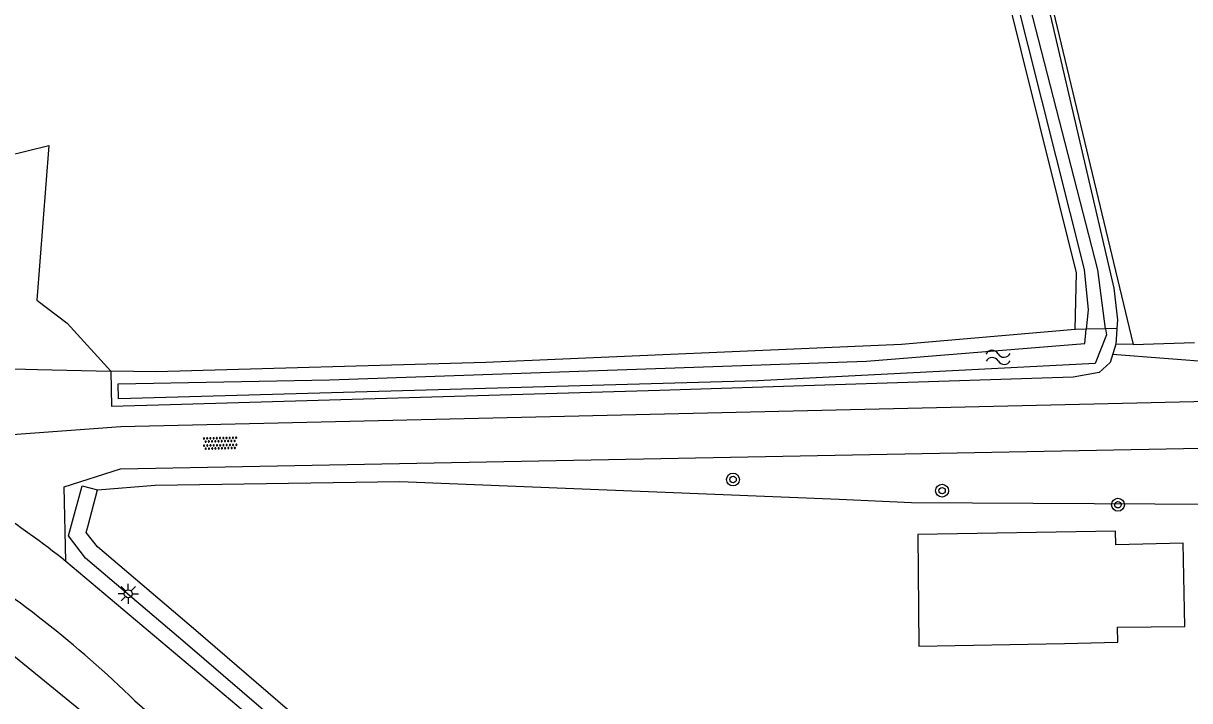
# Model space of a CAD drawing. Extents: x 133000 to 136000, y 400500 to 403500.
# Drawn here: x 134804.8 to 134877.1, y 400565.2 to 400607.1 of the extents above; entities that cross this region are included whole.
import ezdxf

# ---------------------------------------------------------------- set-up
doc = ezdxf.new("R2010")
doc.units = 0
for name, color, linetype in [('gg-afsc-erfafscheiding', 7, 'Continuous'), ('gg-afsc-hekwerk', 7, 'Continuous'), ('gg-bbg-bijgebouw', 7, 'Continuous'), ('gg-knt-bronhoudergrens', 7, 'Continuous'), ('gg-knt-onverhard', 7, 'Continuous'), ('gg-knt-verharding', 7, 'Continuous'), ('gg-kntw-bovenkant insteek waterloop', 7, 'Continuous'), ('gg-kntw-waterlijn', 7, 'Continuous'), ('gg-kwrk-duiker nz buis', 7, 'Continuous'), ('gt-grn-groengrens', 7, 'Continuous'), ('gt-grn-vlakafsluiter', 7, 'Continuous'), ('gt-symb-boom', 7, 'Continuous'), ('gt-symb-lichtmast', 7, 'Continuous'), ('gt-symb-overige verharding', 7, 'Continuous'), ('gt-symb-watersymbool', 7, 'Continuous'), ('gx-grn-maaiveld', 7, 'Continuous')]:
    doc.layers.add(name, color=color, linetype=linetype)

# ---------------------------------------------------------------- blocks, each defined once
blk = doc.blocks.new('gt0-OVH')
at = {"layer": 'gt-symb-overige verharding'}
for points in [[(-0.972, 0.298), (-0.967, 0.308), (-0.965, 0.319), (-0.966, 0.33), (-0.971, 0.34), (-0.978, 0.348), (-0.988, 0.353), (-0.999, 0.355), (-1.01, 0.354), (-1.02, 0.349), (-1.028, 0.342), (-1.033, 0.332), (-1.035, 0.321), (-1.034, 0.31), (-1.029, 0.3), (-1.022, 0.292), (-1.012, 0.287), (-1.001, 0.285), (-0.99, 0.286), (-0.98, 0.291)], [(-0.872, 0.106), (-0.867, 0.116), (-0.865, 0.126), (-0.866, 0.137), (-0.871, 0.147), (-0.878, 0.156), (-0.888, 0.161), (-0.899, 0.163), (-0.91, 0.162), (-0.92, 0.157), (-0.928, 0.15), (-0.933, 0.14), (-0.935, 0.129), (-0.934, 0.118), (-0.929, 0.108), (-0.922, 0.1), (-0.912, 0.095), (-0.901, 0.092), (-0.89, 0.094), (-0.88, 0.098)], [(-0.772, 0.298), (-0.767, 0.308), (-0.765, 0.319), (-0.766, 0.33), (-0.771, 0.34), (-0.778, 0.348), (-0.788, 0.353), (-0.799, 0.355), (-0.81, 0.354), (-0.82, 0.349), (-0.828, 0.342), (-0.833, 0.332), (-0.835, 0.321), (-0.834, 0.31), (-0.829, 0.3), (-0.822, 0.292), (-0.812, 0.287), (-0.801, 0.285), (-0.79, 0.286), (-0.78, 0.291)], [(-0.672, 0.106), (-0.667, 0.116), (-0.665, 0.126), (-0.666, 0.137), (-0.671, 0.147), (-0.678, 0.156), (-0.688, 0.161), (-0.699, 0.163), (-0.71, 0.162), (-0.72, 0.157), (-0.728, 0.15), (-0.733, 0.14), (-0.735, 0.129), (-0.734, 0.118), (-0.729, 0.108), (-0.722, 0.1), (-0.712, 0.095), (-0.701, 0.092), (-0.69, 0.094), (-0.68, 0.098)], [(-0.572, 0.298), (-0.567, 0.308), (-0.565, 0.319), (-0.566, 0.33), (-0.571, 0.34), (-0.578, 0.348), (-0.588, 0.353), (-0.599, 0.355), (-0.61, 0.354), (-0.62, 0.349), (-0.628, 0.342), (-0.633, 0.332), (-0.635, 0.321), (-0.634, 0.31), (-0.629, 0.3), (-0.622, 0.292), (-0.612, 0.287), (-0.601, 0.285), (-0.59, 0.286), (-0.58, 0.291)], [(-0.472, 0.106), (-0.467, 0.116), (-0.465, 0.126), (-0.466, 0.137), (-0.471, 0.147), (-0.478, 0.156), (-0.488, 0.161), (-0.499, 0.163), (-0.51, 0.162), (-0.52, 0.157), (-0.528, 0.15), (-0.533, 0.14), (-0.535, 0.129), (-0.534, 0.118), (-0.529, 0.108), (-0.522, 0.1), (-0.512, 0.095), (-0.501, 0.092), (-0.49, 0.094), (-0.48, 0.098)], [(-0.372, 0.298), (-0.367, 0.308), (-0.365, 0.319), (-0.366, 0.33), (-0.371, 0.34), (-0.378, 0.348), (-0.388, 0.353), (-0.399, 0.355), (-0.41, 0.354), (-0.42, 0.349), (-0.428, 0.342), (-0.433, 0.332), (-0.435, 0.321), (-0.434, 0.31), (-0.429, 0.3), (-0.422, 0.292), (-0.412, 0.287), (-0.401, 0.285), (-0.39, 0.286), (-0.38, 0.291)], [(-0.272, 0.106), (-0.267, 0.116), (-0.265, 0.126), (-0.266, 0.137), (-0.271, 0.147), (-0.278, 0.156), (-0.288, 0.161), (-0.299, 0.163), (-0.31, 0.162), (-0.32, 0.157), (-0.328, 0.15), (-0.333, 0.14), (-0.335, 0.129), (-0.334, 0.118), (-0.329, 0.108), (-0.322, 0.1), (-0.312, 0.095), (-0.301, 0.092), (-0.29, 0.094), (-0.28, 0.098)], [(-0.172, 0.298), (-0.167, 0.308), (-0.165, 0.319), (-0.166, 0.33), (-0.171, 0.34), (-0.178, 0.348), (-0.188, 0.353), (-0.199, 0.355), (-0.21, 0.354), (-0.22, 0.349), (-0.228, 0.342), (-0.233, 0.332), (-0.235, 0.321), (-0.234, 0.31), (-0.229, 0.3), (-0.222, 0.292), (-0.212, 0.287), (-0.201, 0.285), (-0.19, 0.286), (-0.18, 0.291)], [(-0.072, 0.106), (-0.067, 0.116), (-0.065, 0.126), (-0.066, 0.137), (-0.071, 0.147), (-0.078, 0.156), (-0.088, 0.161), (-0.099, 0.163), (-0.11, 0.162), (-0.12, 0.157), (-0.128, 0.15), (-0.133, 0.14), (-0.135, 0.129), (-0.134, 0.118), (-0.129, 0.108), (-0.122, 0.1), (-0.112, 0.095), (-0.101, 0.092), (-0.09, 0.094), (-0.08, 0.098)], [(0.028, 0.298), (0.033, 0.308), (0.035, 0.319), (0.034, 0.33), (0.029, 0.34), (0.022, 0.348), (0.012, 0.353), (0.001, 0.355), (-0.01, 0.354), (-0.02, 0.349), (-0.028, 0.342), (-0.033, 0.332), (-0.035, 0.321), (-0.034, 0.31), (-0.029, 0.3), (-0.022, 0.292), (-0.012, 0.287), (-0.001, 0.285), (0.01, 0.286), (0.02, 0.291)], [(0.128, 0.106), (0.133, 0.116), (0.135, 0.126), (0.134, 0.137), (0.129, 0.147), (0.122, 0.156), (0.112, 0.161), (0.101, 0.163), (0.09, 0.162), (0.08, 0.157), (0.072, 0.15), (0.067, 0.14), (0.065, 0.129), (0.066, 0.118), (0.071, 0.108), (0.078, 0.1), (0.088, 0.095), (0.099, 0.092), (0.11, 0.094), (0.12, 0.098)], [(0.228, 0.298), (0.233, 0.308), (0.235, 0.319), (0.234, 0.33), (0.229, 0.34), (0.222, 0.348), (0.212, 0.353), (0.201, 0.355), (0.19, 0.354), (0.18, 0.349), (0.172, 0.342), (0.167, 0.332), (0.165, 0.321), (0.166, 0.31), (0.171, 0.3), (0.178, 0.292), (0.188, 0.287), (0.199, 0.285), (0.21, 0.286), (0.22, 0.291)], [(0.328, 0.106), (0.333, 0.116), (0.335, 0.126), (0.334, 0.137), (0.329, 0.147), (0.322, 0.156), (0.312, 0.161), (0.301, 0.163), (0.29, 0.162), (0.28, 0.157), (0.272, 0.15), (0.267, 0.14), (0.265, 0.129), (0.266, 0.118), (0.271, 0.108), (0.278, 0.1), (0.288, 0.095), (0.299, 0.092), (0.31, 0.094), (0.32, 0.098)], [(0.428, 0.298), (0.433, 0.308), (0.435, 0.319), (0.434, 0.33), (0.429, 0.34), (0.422, 0.348), (0.412, 0.353), (0.401, 0.355), (0.39, 0.354), (0.38, 0.349), (0.372, 0.342), (0.367, 0.332), (0.365, 0.321), (0.366, 0.31), (0.371, 0.3), (0.378, 0.292), (0.388, 0.287), (0.399, 0.285), (0.41, 0.286), (0.42, 0.291)], [(0.528, 0.106), (0.533, 0.116), (0.535, 0.126), (0.534, 0.137), (0.529, 0.147), (0.522, 0.156), (0.512, 0.161), (0.501, 0.163), (0.49, 0.162), (0.48, 0.157), (0.472, 0.15), (0.467, 0.14), (0.465, 0.129), (0.466, 0.118), (0.471, 0.108), (0.478, 0.1), (0.488, 0.095), (0.499, 0.092), (0.51, 0.094), (0.52, 0.098)], [(0.628, 0.298), (0.633, 0.308), (0.635, 0.319), (0.634, 0.33), (0.629, 0.34), (0.622, 0.348), (0.612, 0.353), (0.601, 0.355), (0.59, 0.354), (0.58, 0.349), (0.572, 0.342), (0.567, 0.332), (0.565, 0.321), (0.566, 0.31), (0.571, 0.3), (0.578, 0.292), (0.588, 0.287), (0.599, 0.285), (0.61, 0.286), (0.62, 0.291)], [(0.728, 0.106), (0.733, 0.116), (0.735, 0.126), (0.734, 0.137), (0.729, 0.147), (0.722, 0.156), (0.712, 0.161), (0.701, 0.163), (0.69, 0.162), (0.68, 0.157), (0.672, 0.15), (0.667, 0.14), (0.665, 0.129), (0.666, 0.118), (0.671, 0.108), (0.678, 0.1), (0.688, 0.095), (0.699, 0.092), (0.71, 0.094), (0.72, 0.098)], [(0.828, 0.298), (0.833, 0.308), (0.835, 0.319), (0.834, 0.33), (0.829, 0.34), (0.822, 0.348), (0.812, 0.353), (0.801, 0.355), (0.79, 0.354), (0.78, 0.349), (0.772, 0.342), (0.767, 0.332), (0.765, 0.321), (0.766, 0.31), (0.771, 0.3), (0.778, 0.292), (0.788, 0.287), (0.799, 0.285), (0.81, 0.286), (0.82, 0.291)], [(0.928, 0.106), (0.933, 0.116), (0.935, 0.126), (0.934, 0.137), (0.929, 0.147), (0.922, 0.156), (0.912, 0.161), (0.901, 0.163), (0.89, 0.162), (0.88, 0.157), (0.872, 0.15), (0.867, 0.14), (0.865, 0.129), (0.866, 0.118), (0.871, 0.108), (0.878, 0.1), (0.888, 0.095), (0.899, 0.092), (0.91, 0.094), (0.92, 0.098)], [(1.028, 0.298), (1.033, 0.308), (1.035, 0.319), (1.034, 0.33), (1.029, 0.34), (1.022, 0.348), (1.012, 0.353), (1.001, 0.355), (0.99, 0.354), (0.98, 0.349), (0.972, 0.342), (0.967, 0.332), (0.965, 0.321), (0.966, 0.31), (0.971, 0.3), (0.978, 0.292), (0.988, 0.287), (0.999, 0.285), (1.01, 0.286), (1.02, 0.291)], [(-0.972, -0.142), (-0.967, -0.132), (-0.965, -0.121), (-0.966, -0.11), (-0.971, -0.1), (-0.978, -0.092), (-0.988, -0.087), (-0.999, -0.085), (-1.01, -0.086), (-1.02, -0.091), (-1.028, -0.098), (-1.033, -0.108), (-1.035, -0.119), (-1.034, -0.13), (-1.029, -0.14), (-1.022, -0.148), (-1.012, -0.153), (-1.001, -0.155), (-0.99, -0.154), (-0.98, -0.149)], [(-0.872, -0.334), (-0.867, -0.324), (-0.865, -0.314), (-0.866, -0.303), (-0.871, -0.293), (-0.878, -0.284), (-0.888, -0.279), (-0.899, -0.277), (-0.91, -0.278), (-0.92, -0.283), (-0.928, -0.29), (-0.933, -0.3), (-0.935, -0.311), (-0.934, -0.322), (-0.929, -0.332), (-0.922, -0.34), (-0.912, -0.345), (-0.901, -0.348), (-0.89, -0.346), (-0.88, -0.342)], [(-0.772, -0.142), (-0.767, -0.132), (-0.765, -0.121), (-0.766, -0.11), (-0.771, -0.1), (-0.778, -0.092), (-0.788, -0.087), (-0.799, -0.085), (-0.81, -0.086), (-0.82, -0.091), (-0.828, -0.098), (-0.833, -0.108), (-0.835, -0.119), (-0.834, -0.13), (-0.829, -0.14), (-0.822, -0.148), (-0.812, -0.153), (-0.801, -0.155), (-0.79, -0.154), (-0.78, -0.149)], [(-0.672, -0.334), (-0.667, -0.324), (-0.665, -0.314), (-0.666, -0.303), (-0.671, -0.293), (-0.678, -0.284), (-0.688, -0.279), (-0.699, -0.277), (-0.71, -0.278), (-0.72, -0.283), (-0.728, -0.29), (-0.733, -0.3), (-0.735, -0.311), (-0.734, -0.322), (-0.729, -0.332), (-0.722, -0.34), (-0.712, -0.345), (-0.701, -0.348), (-0.69, -0.346), (-0.68, -0.342)], [(-0.572, -0.142), (-0.567, -0.132), (-0.565, -0.121), (-0.566, -0.11), (-0.571, -0.1), (-0.578, -0.092), (-0.588, -0.087), (-0.599, -0.085), (-0.61, -0.086), (-0.62, -0.091), (-0.628, -0.098), (-0.633, -0.108), (-0.635, -0.119), (-0.634, -0.13), (-0.629, -0.14), (-0.622, -0.148), (-0.612, -0.153), (-0.601, -0.155), (-0.59, -0.154), (-0.58, -0.149)], [(-0.472, -0.334), (-0.467, -0.324), (-0.465, -0.314), (-0.466, -0.303), (-0.471, -0.293), (-0.478, -0.284), (-0.488, -0.279), (-0.499, -0.277), (-0.51, -0.278), (-0.52, -0.283), (-0.528, -0.29), (-0.533, -0.3), (-0.535, -0.311), (-0.534, -0.322), (-0.529, -0.332), (-0.522, -0.34), (-0.512, -0.345), (-0.501, -0.348), (-0.49, -0.346), (-0.48, -0.342)], [(-0.372, -0.142), (-0.367, -0.132), (-0.365, -0.121), (-0.366, -0.11), (-0.371, -0.1), (-0.378, -0.092), (-0.388, -0.087), (-0.399, -0.085), (-0.41, -0.086), (-0.42, -0.091), (-0.428, -0.098), (-0.433, -0.108), (-0.435, -0.119), (-0.434, -0.13), (-0.429, -0.14), (-0.422, -0.148), (-0.412, -0.153), (-0.401, -0.155), (-0.39, -0.154), (-0.38, -0.149)], [(-0.272, -0.334), (-0.267, -0.324), (-0.265, -0.314), (-0.266, -0.303), (-0.271, -0.293), (-0.278, -0.284), (-0.288, -0.279), (-0.299, -0.277), (-0.31, -0.278), (-0.32, -0.283), (-0.328, -0.29), (-0.333, -0.3), (-0.335, -0.311), (-0.334, -0.322), (-0.329, -0.332), (-0.322, -0.34), (-0.312, -0.345), (-0.301, -0.348), (-0.29, -0.346), (-0.28, -0.342)], [(-0.172, -0.142), (-0.167, -0.132), (-0.165, -0.121), (-0.166, -0.11), (-0.171, -0.1), (-0.178, -0.092), (-0.188, -0.087), (-0.199, -0.085), (-0.21, -0.086), (-0.22, -0.091), (-0.228, -0.098), (-0.233, -0.108), (-0.235, -0.119), (-0.234, -0.13), (-0.229, -0.14), (-0.222, -0.148), (-0.212, -0.153), (-0.201, -0.155), (-0.19, -0.154), (-0.18, -0.149)], [(-0.072, -0.334), (-0.067, -0.324), (-0.065, -0.314), (-0.066, -0.303), (-0.071, -0.293), (-0.078, -0.284), (-0.088, -0.279), (-0.099, -0.277), (-0.11, -0.278), (-0.12, -0.283), (-0.128, -0.29), (-0.133, -0.3), (-0.135, -0.311), (-0.134, -0.322), (-0.129, -0.332), (-0.122, -0.34), (-0.112, -0.345), (-0.101, -0.348), (-0.09, -0.346), (-0.08, -0.342)], [(0.028, -0.142), (0.033, -0.132), (0.035, -0.121), (0.034, -0.11), (0.029, -0.1), (0.022, -0.092), (0.012, -0.087), (0.001, -0.085), (-0.01, -0.086), (-0.02, -0.091), (-0.028, -0.098), (-0.033, -0.108), (-0.035, -0.119), (-0.034, -0.13), (-0.029, -0.14), (-0.022, -0.148), (-0.012, -0.153), (-0.001, -0.155), (0.01, -0.154), (0.02, -0.149)], [(0.128, -0.334), (0.133, -0.324), (0.135, -0.314), (0.134, -0.303), (0.129, -0.293), (0.122, -0.284), (0.112, -0.279), (0.101, -0.277), (0.09, -0.278), (0.08, -0.283), (0.072, -0.29), (0.067, -0.3), (0.065, -0.311), (0.066, -0.322), (0.071, -0.332), (0.078, -0.34), (0.088, -0.345), (0.099, -0.348), (0.11, -0.346), (0.12, -0.342)], [(0.228, -0.142), (0.233, -0.132), (0.235, -0.121), (0.234, -0.11), (0.229, -0.1), (0.222, -0.092), (0.212, -0.087), (0.201, -0.085), (0.19, -0.086), (0.18, -0.091), (0.172, -0.098), (0.167, -0.108), (0.165, -0.119), (0.166, -0.13), (0.171, -0.14), (0.178, -0.148), (0.188, -0.153), (0.199, -0.155), (0.21, -0.154), (0.22, -0.149)], [(0.328, -0.334), (0.333, -0.324), (0.335, -0.314), (0.334, -0.303), (0.329, -0.293), (0.322, -0.284), (0.312, -0.279), (0.301, -0.277), (0.29, -0.278), (0.28, -0.283), (0.272, -0.29), (0.267, -0.3), (0.265, -0.311), (0.266, -0.322), (0.271, -0.332), (0.278, -0.34), (0.288, -0.345), (0.299, -0.348), (0.31, -0.346), (0.32, -0.342)], [(0.428, -0.142), (0.433, -0.132), (0.435, -0.121), (0.434, -0.11), (0.429, -0.1), (0.422, -0.092), (0.412, -0.087), (0.401, -0.085), (0.39, -0.086), (0.38, -0.091), (0.372, -0.098), (0.367, -0.108), (0.365, -0.119), (0.366, -0.13), (0.371, -0.14), (0.378, -0.148), (0.388, -0.153), (0.399, -0.155), (0.41, -0.154), (0.42, -0.149)], [(0.528, -0.334), (0.533, -0.324), (0.535, -0.314), (0.534, -0.303), (0.529, -0.293), (0.522, -0.284), (0.512, -0.279), (0.501, -0.277), (0.49, -0.278), (0.48, -0.283), (0.472, -0.29), (0.467, -0.3), (0.465, -0.311), (0.466, -0.322), (0.471, -0.332), (0.478, -0.34), (0.488, -0.345), (0.499, -0.348), (0.51, -0.346), (0.52, -0.342)], [(0.628, -0.142), (0.633, -0.132), (0.635, -0.121), (0.634, -0.11), (0.629, -0.1), (0.622, -0.092), (0.612, -0.087), (0.601, -0.085), (0.59, -0.086), (0.58, -0.091), (0.572, -0.098), (0.567, -0.108), (0.565, -0.119), (0.566, -0.13), (0.571, -0.14), (0.578, -0.148), (0.588, -0.153), (0.599, -0.155), (0.61, -0.154), (0.62, -0.149)], [(0.728, -0.334), (0.733, -0.324), (0.735, -0.314), (0.734, -0.303), (0.729, -0.293), (0.722, -0.284), (0.712, -0.279), (0.701, -0.277), (0.69, -0.278), (0.68, -0.283), (0.672, -0.29), (0.667, -0.3), (0.665, -0.311), (0.666, -0.322), (0.671, -0.332), (0.678, -0.34), (0.688, -0.345), (0.699, -0.348), (0.71, -0.346), (0.72, -0.342)], [(0.828, -0.142), (0.833, -0.132), (0.835, -0.121), (0.834, -0.11), (0.829, -0.1), (0.822, -0.092), (0.812, -0.087), (0.801, -0.085), (0.79, -0.086), (0.78, -0.091), (0.772, -0.098), (0.767, -0.108), (0.765, -0.119), (0.766, -0.13), (0.771, -0.14), (0.778, -0.148), (0.788, -0.153), (0.799, -0.155), (0.81, -0.154), (0.82, -0.149)], [(0.928, -0.334), (0.933, -0.324), (0.935, -0.314), (0.934, -0.303), (0.929, -0.293), (0.922, -0.284), (0.912, -0.279), (0.901, -0.277), (0.89, -0.278), (0.88, -0.283), (0.872, -0.29), (0.867, -0.3), (0.865, -0.311), (0.866, -0.322), (0.871, -0.332), (0.878, -0.34), (0.888, -0.345), (0.899, -0.348), (0.91, -0.346), (0.92, -0.342)], [(1.028, -0.142), (1.033, -0.132), (1.035, -0.121), (1.034, -0.11), (1.029, -0.1), (1.022, -0.092), (1.012, -0.087), (1.001, -0.085), (0.99, -0.086), (0.98, -0.091), (0.972, -0.098), (0.967, -0.108), (0.965, -0.119), (0.966, -0.13), (0.971, -0.14), (0.978, -0.148), (0.988, -0.153), (0.999, -0.155), (1.01, -0.154), (1.02, -0.149)]]:
    blk.add_lwpolyline(points, close=True, dxfattribs=at)
blk = doc.blocks.new('gt0-LMAST')
at = {"layer": 'gt-symb-lichtmast'}
for p, q in [((-0.182, 0.173), (-0.447, 0.438)), ((-0.005, 0.246), (-0.005, 0.621)), ((0.172, 0.173), (0.437, 0.438)), ((-0.255, -0.004), (-0.63, -0.004)), ((-0.182, -0.181), (-0.447, -0.446)), ((-0.005, -0.254), (-0.005, -0.629)), ((0.437, -0.446), (0.172, -0.181)), ((0.245, -0.004), (0.62, -0.004))]:
    blk.add_line(p, q, dxfattribs=at)
blk.add_circle((-0.005, -0.004), 0.25, dxfattribs=at)
blk = doc.blocks.new('gt0-BOOM')
at = {"layer": 'gt-symb-boom'}
for radius in [0.4, 0.2]:
    blk.add_circle((0, 0), radius, dxfattribs=at)
blk = doc.blocks.new('gt0-WA')
at = {"layer": 'gt-symb-watersymbool'}
for centre, start, end in [((-0.323, 0.022), 28.07249, 151.92751), ((0.427, 0.422), 208.07248, 331.92751), ((-0.323, -0.428), 28.07249, 151.92751), ((0.427, -0.028), 208.07248, 331.92751)]:
    blk.add_arc(centre, 0.425, start, end, dxfattribs=at)

msp = doc.modelspace()

# ---------------------------------------------------------------- linework, layer by layer
at = {"layer": 'gg-afsc-erfafscheiding'}
msp.add_line((134859.839, 400577.433), (134879.102, 400577.337), dxfattribs=at)
at = {"layer": 'gg-afsc-hekwerk'}
msp.add_line((134808.821, 400576.017), (134809.411, 400578.223), dxfattribs=at)
msp.add_line((134808.821, 400576.017), (134809.411, 400578.223), dxfattribs=at)
for points in [[(134809.411, 400578.223), (134812.979, 400578.513), (134828.136, 400578.734), (134855.358, 400577.645), (134859.839, 400577.433)], [(134809.411, 400578.223), (134812.979, 400578.513), (134828.136, 400578.734), (134855.358, 400577.645), (134859.839, 400577.433)], [(134829.401, 400557.533), (134815.493, 400569.513), (134809.395, 400574.689), (134808.707, 400575.593), (134808.821, 400576.017)], [(134829.401, 400557.533), (134815.493, 400569.513), (134809.395, 400574.689), (134808.707, 400575.593), (134808.821, 400576.017)]]:
    msp.add_lwpolyline(points, dxfattribs=at)
at = {"layer": 'gg-bbg-bijgebouw'}
msp.add_lwpolyline([(134860.232, 400575.464), (134860.3, 400568.544), (134869.312, 400568.714), (134872.626, 400568.779), (134872.606, 400569.719), (134876.77, 400569.766), (134876.682, 400574.921), (134872.495, 400574.829), (134872.477, 400575.662), (134860.232, 400575.464)], dxfattribs=at)
at = {"layer": 'gg-knt-bronhoudergrens'}
msp.add_line((134873.567, 400587.234), (134877.382, 400587.351), dxfattribs=at)
for points in [[(134932.233, 400698.743), (134913.636, 400688.441), (134892.231, 400673.247), (134858.778, 400648.209), (134865.479, 400621.026), (134873.567, 400587.234)], [(134798.527, 400611.829), (134799.929, 400606.187), (134801.237, 400600.955), (134803.084, 400601.468), (134803.7, 400598.904), (134806.387, 400599.562), (134805.648, 400589.983), (134807.533, 400588.557), (134810.234, 400585.588)]]:
    msp.add_lwpolyline(points, dxfattribs=at)
at = {"layer": 'gg-knt-onverhard'}
for points in [[(134798.147, 400579.872), (134800.18, 400581.361), (134810.84, 400582.159), (134985.5, 400586.219), (135000, 400582.666)], [(134807.447, 400573.792), (134807.34, 400578.419), (134810.82, 400579.53), (134985.77, 400582.87), (134995.02, 400577.379)]]:
    msp.add_lwpolyline(points, dxfattribs=at)
at = {"layer": 'gg-knt-verharding'}
msp.add_line((134828.396, 400556.155), (134807.447, 400573.792), dxfattribs=at)
msp.add_lwpolyline([(134811.717, 400565.162), (134824.17, 400554.381), (134828.884, 400550.898)], dxfattribs=at)
for centre, radius, start, end in [((134769.483, 400525.875), 61.133, 51.61077, 62.03885), ((134763.036, 400515.118), 69.816, 45.79078, 58.03052)]:
    msp.add_arc(centre, radius, start, end, dxfattribs=at)
at = {"layer": 'gg-kntw-bovenkant insteek waterloop'}
for p, q in [((134872.571, 400588.23), (134872.545, 400587.882)), ((134872.545, 400587.882), (134872.499, 400587.261)), ((134810.234, 400585.588), (134810.265, 400583.4))]:
    msp.add_line(p, q, dxfattribs=at)
for points in [[(134857.721, 400647.91), (134862.111, 400630.728), (134868.451, 400607.57), (134872.387, 400590.724), (134872.61, 400588.761), (134872.571, 400588.23)], [(134869.98, 400588.164), (134870.07, 400591.669), (134864.372, 400614.6), (134855.945, 400646.169), (134842.576, 400637.224), (134828.613, 400627.71), (134812.357, 400617.116)], [(134869.98, 400588.164), (134859.218, 400587.242), (134833.464, 400586.118), (134813.043, 400585.532), (134810.234, 400585.588)], [(134872.499, 400587.261), (134872.153, 400586.122), (134871.477, 400585.498), (134869.862, 400585.211), (134844.219, 400584.384), (134813.914, 400583.493), (134810.265, 400583.4)]]:
    msp.add_lwpolyline(points, dxfattribs=at)
at = {"layer": 'gg-kntw-waterlijn'}
for points in [[(134871.866, 400588.212), (134871.39, 400591.861), (134866.794, 400609.7), (134857.214, 400646.887), (134856.693, 400648.237), (134839.431, 400636.732), (134825.578, 400627.129), (134819.984, 400623.568), (134812.22, 400619.009), (134812.679, 400618.277), (134823.189, 400624.837), (134830.851, 400629.951), (134851.126, 400643.485), (134856.383, 400647.082), (134856.623, 400646.168), (134862.621, 400623.357), (134870.531, 400591.873), (134870.781, 400589.384), (134870.67, 400588.182)], [(134871.866, 400588.212), (134871.915, 400587.835), (134871.221, 400586.059), (134850.32, 400584.988), (134810.706, 400583.867), (134810.68, 400584.804), (134823.787, 400585.05), (134857.057, 400586.19), (134870.589, 400587.3), (134870.67, 400588.182)]]:
    msp.add_lwpolyline(points, dxfattribs=at)
at = {"layer": 'gg-kwrk-duiker nz buis'}
msp.add_line((134880.142, 400586.004), (134872.3, 400586.607), dxfattribs=at)
at = {"layer": 'gt-grn-groengrens'}
for p, q in [((134873.567, 400587.234), (134872.499, 400587.261)), ((134810.015, 400563.201), (134802.437, 400569.354))]:
    msp.add_line(p, q, dxfattribs=at)
for points in [[(134807.855, 400576.277), (134808.445, 400578.481), (134809.411, 400578.223)], [(134828.81, 400556.722), (134814.843, 400568.753), (134808.665, 400573.997), (134807.614, 400575.378), (134807.855, 400576.277)]]:
    msp.add_lwpolyline(points, dxfattribs=at)
at = {"layer": 'gt-grn-vlakafsluiter'}
msp.add_lwpolyline([(134804.204, 400585.725), (134805.682, 400585.678), (134810.234, 400585.588)], dxfattribs=at)
at = {"layer": 'gx-grn-maaiveld'}
for p, q in [((134870.67, 400588.182), (134869.98, 400588.164)), ((134871.866, 400588.212), (134870.67, 400588.182)), ((134872.571, 400588.23), (134871.866, 400588.212))]:
    msp.add_line(p, q, dxfattribs=at)

# ---------------------------------------------------------------- block references
at = {"layer": 'gt-symb-boom'}
for p in [(134848.783, 400578.866), (134861.734, 400578.174), (134872.632, 400577.303)]:
    msp.add_blockref('gt0-BOOM', p, dxfattribs=at)
at = {"layer": 'gt-symb-lichtmast'}
msp.add_blockref('gt0-LMAST', (134811.314, 400571.789), dxfattribs=at)
at = {"layer": 'gt-symb-overige verharding', "rotation": 1.3175706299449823}
msp.add_blockref('gt0-OVH', (134817.004, 400581.112), dxfattribs=at)
at = {"layer": 'gt-symb-watersymbool', "rotation": 1.3175706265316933}
msp.add_blockref('gt0-WA', (134865.156, 400586.437), dxfattribs=at)

doc.saveas('drawing.dxf')
